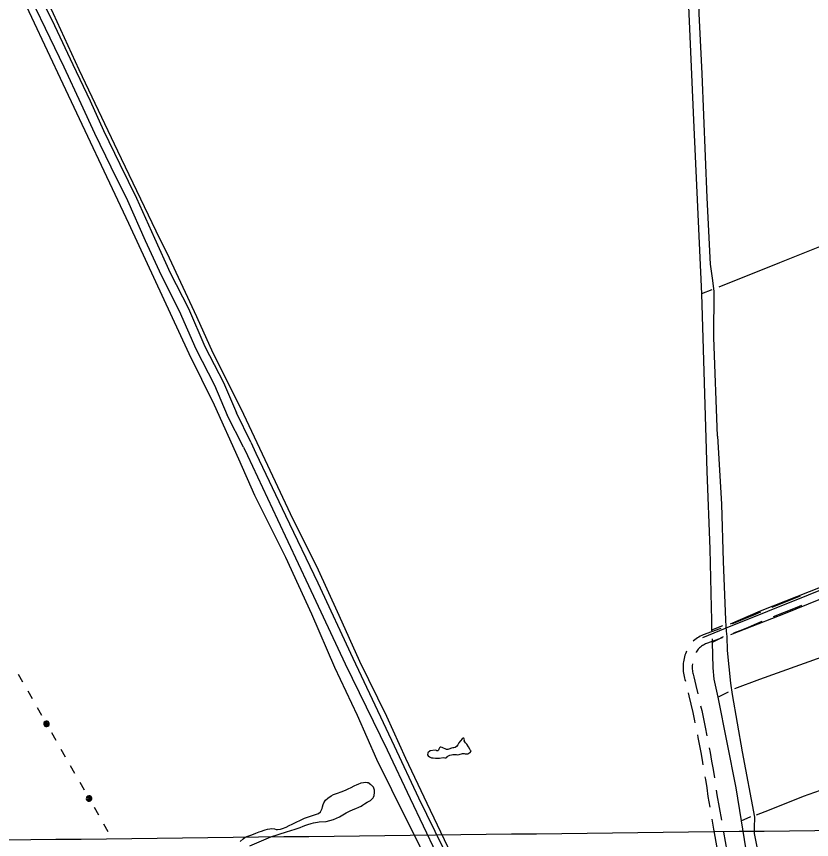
# Model space of a CAD drawing. Extents: x 3694830 to 3732949, y 415201 to 440970.
# Drawn here: x 3705896 to 3708495, y 432819 to 435508 of the extents above; entities that cross this region are included whole.
import ezdxf

# ---------------------------------------------------------------- set-up
doc = ezdxf.new("R2010")
doc.units = 0
for name, color, linetype in [('V-DTCH-CNTR', 7, 'Continuous'), ('V-GRID-MAJR', 7, 'Continuous'), ('V-ROAD-CNTR', 7, 'Continuous'), ('V-TOPO-SHOR', 7, 'Continuous'), ('V-UTIL-LINE', 7, 'Continuous')]:
    doc.layers.add(name, color=color, linetype=linetype)

msp = doc.modelspace()

# ---------------------------------------------------------------- linework, layer by layer
at = {"layer": 'V-DTCH-CNTR'}
for points in [[(3704993.724, 437698.868), (3705081.352, 437489.479), (3705156.036, 437328.629), (3705337.532, 436955.895), (3705449.484, 436736.355), (3705504.921, 436595.89900000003), (3705573.154, 436452.928), (3705667.153, 436249.951), (3705779.1520000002, 436016.348), (3705829.336, 435918.069), (3705923.35, 435711.255), (3706016.036, 435518.50200000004), (3706099.744, 435334.669), (3706225.911, 435069.148), (3706363.654, 434783.212), (3706388.1010000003, 434735.98600000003), (3706484.674, 434527.905), (3706538.035, 434408.985)], [(3706460.782, 434406.364), (3706263.771, 434831.467), (3706048.759, 435287.197), (3705895.536, 435615.27400000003), (3705869.819, 435659.939), (3705847.951, 435700.78), (3705783.549, 435845.041), (3705583.9820000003, 436270.134), (3705378.004, 436700.32300000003), (3705192.632, 437085.82800000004), (3705036.806, 437427.963), (3704911.9760000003, 437675.586)], [(3708187.4790000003, 434136.55), (3708175.144, 434459.854), (3708176.668, 434610.51300000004), (3708170.788, 434653.308), (3708164.886, 434698.868), (3708153.4250000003, 434915.759), (3708137.656, 435320.575), (3708127.737, 435518.129), (3708123.969, 435808.335), (3708117.927, 435870.477), (3708117.12, 435968.599), (3708105.224, 436070.77400000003), (3708099.62, 436247.63300000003), (3708093.724, 436460.422), (3708083.863, 436651.066), (3708073.877, 436856.91500000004), (3708066.545, 436907.99), (3708009.686, 437099.629), (3707885.252, 437441.36100000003)], [(3707472.963, 432267.251), (3707429.062, 432342.91000000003), (3707372.339, 432454.00200000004), (3707300.464, 432607.61), (3707215.173, 432795.47500000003), (3707123.3880000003, 432981.007), (3707073.691, 433080.868), (3707010.5, 433224.06200000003), (3706936.87, 433381.215), (3706861.545, 433554.88800000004), (3706776.244, 433740.393), (3706675.804, 433943.18200000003), (3706623.238, 434061.331), (3706543.2060000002, 434237.971), (3706460.782, 434406.364)], [(3706538.035, 434408.985), (3706629.8340000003, 434226.99), (3706707.554, 434060.97500000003), (3706799.8880000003, 433865.414), (3706876.481, 433712.375), (3706950.094, 433551.68200000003), (3707017.269, 433402.219), (3707106.129, 433222.006), (3707167.4590000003, 433084.362), (3707237.59, 432937.246), (3707305.392, 432796.626), (3707401.25, 432598.103), (3707514.0870000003, 432370.615), (3707539.181, 432309.18700000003), (3707660.302, 432367.048), (3707878.254, 432456.338), (3708040.6750000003, 432520.51)], [(3708187.4790000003, 434136.55), (3708200.54, 433914.928), (3708206.1720000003, 433727.522), (3708213.161, 433536.693), (3708215.154, 433515.48600000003), (3708216.342, 433499.721), (3708218.345, 433481.934), (3708218.9020000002, 433436.79600000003), (3708230.2290000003, 433329.39), (3708235.599, 433293.129), (3708268.5840000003, 433104.962), (3708308.338, 432891.473), (3708307.558, 432856.59500000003), (3708306.823, 432838.13300000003), (3708344.61, 432655.424), (3708361.478, 432572.624)]]:
    msp.add_lwpolyline(points, dxfattribs=at)
at = {"layer": 'V-GRID-MAJR'}
msp.add_spline([(3698914.333, 432737.11), (3704206.2600000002, 432798.304), (3709498.1780000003, 432860.268), (3714790.0870000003, 432923.001), (3720081.987, 432986.504), (3725373.878, 433050.776), (3730665.759, 433115.819), (3730665.7600000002, 433115.819)], degree=3, dxfattribs=at)
at = {"layer": 'V-ROAD-CNTR'}
for points in [[(3710019.4949220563, 434194.33458548), (3709971.954017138, 434214.87554439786), (3709164.880631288, 433891.27019160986), (3708212.8075354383, 433508.16095782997), (3708137.962685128, 433478.11601792)], [(3708457.9975018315, 433614.45930122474), (3708435.5210546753, 433605.48050697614), (3708365.0761694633, 433577.51079247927)], [(3708461.9934666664, 433583.750441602), (3708446.620945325, 433577.6094930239), (3708369.0662705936, 433546.81687971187)], [(3708328.2948899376, 433561.80146055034), (3708302.8285479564, 433550.9263611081), (3708276.1072958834, 433539.7776537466), (3708249.2949970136, 433528.85419833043), (3708235.911373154, 433523.53244945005)], [(3708332.362928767, 433530.9177330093), (3708314.4954520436, 433523.28763889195), (3708287.542704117, 433512.0423462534), (3708260.4970029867, 433501.0238016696), (3708239.902681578, 433492.8348531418)], [(3708198.6640377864, 433508.95232811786), (3708195.400422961, 433507.6862760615), (3708168.3227148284, 433497.44165245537), (3708140.7610960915, 433487.276524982), (3708135.9199637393, 433485.22158926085), (3708131.183206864, 433482.94221284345), (3708126.559861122, 433480.4408879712), (3708122.057179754, 433477.72169868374), (3708117.6897577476, 433474.79196352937), (3708113.4670843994, 433471.65964641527), (3708109.396937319, 433468.3304718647), (3708108.3859830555, 433467.42064294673)], [(3708202.6211029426, 433478.3428088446), (3708178.8212851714, 433469.33834754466), (3708151.8189039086, 433459.379475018), (3708148.2920362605, 433457.8824107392), (3708144.832793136, 433456.2177871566), (3708141.460138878, 433454.39311202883), (3708138.176820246, 433452.4103013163), (3708134.9922422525, 433450.2740364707), (3708131.910915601, 433447.9883535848), (3708128.939062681, 433445.5575281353), (3708126.772382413, 433443.60758001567), (3708124.803125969, 433441.11252210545), (3708122.377697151, 433437.7597744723), (3708120.0968527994, 433434.3077091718), (3708117.9607339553, 433430.7608148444), (3708117.766017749, 433430.4041049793)], [(3708086.224077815, 433434.44997556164), (3708084.7777017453, 433431.17102222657), (3708082.8044402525, 433426.14446971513), (3708081.0462054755, 433421.03516633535), (3708079.505014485, 433415.8627845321), (3708078.179861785, 433410.6244672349), (3708077.0792232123, 433405.3375521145), (3708076.1996543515, 433400.01033067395), (3708075.545923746, 433394.64792694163), (3708075.1191495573, 433389.2640064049), (3708074.9177082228, 433383.87148977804), (3708074.942639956, 433378.46583681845), (3708075.198651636, 433373.0692012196), (3708075.6782673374, 433367.69727912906), (3708076.382398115, 433362.3438475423), (3708077.3123088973, 433357.02262847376), (3708078.465915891, 433351.74300668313), (3708079.8421658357, 433346.52118590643), (3708081.214089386, 433342.07779171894), (3708082.494714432, 433336.88640986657)], [(3708105.5204442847, 433392.61701914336), (3708105.402076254, 433391.64607305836), (3708105.074850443, 433387.51799359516), (3708104.9202917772, 433383.380510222), (3708104.9393600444, 433379.24616318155), (3708105.135348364, 433375.1147987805), (3708105.5037326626, 433370.988720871), (3708106.043601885, 433366.8841524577), (3708106.755691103, 433362.80937152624), (3708107.6380841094, 433358.7709933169), (3708108.691834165, 433354.7728140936), (3708110.133910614, 433350.10220828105), (3708116.943576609, 433322.4972691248), (3708123.463326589, 433295.2104990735), (3708123.5522954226, 433294.8254624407)], [(3708091.9471064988, 433298.02198154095), (3708094.258673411, 433288.3475009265), (3708100.524668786, 433261.22971518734), (3708106.5915888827, 433234.0645351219), (3708112.45833492, 433206.8533916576), (3708113.7909160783, 433200.44486856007)], [(3708132.4687702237, 433255.83407990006), (3708135.894411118, 433240.4954648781), (3708141.8076650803, 433213.06860834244), (3708147.5192315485, 433185.6010838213), (3708153.0258971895, 433158.0928543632), (3708153.0474191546, 433157.98112824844)], [(3708121.7974974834, 433161.2560108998), (3708123.5881028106, 433152.3111456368), (3708128.8531949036, 433124.978684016), (3708133.9138646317, 433097.6086379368), (3708138.7705852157, 433070.2024306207), (3708140.004198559, 433062.933187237)], [(3708160.5249178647, 433118.68752797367), (3708163.4341353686, 433102.95336206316), (3708168.3294147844, 433075.32956937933), (3708173.023775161, 433047.6673782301), (3708177.487360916, 433020.14143379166)], [(3708146.5550559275, 433023.47414720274), (3708147.883484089, 433015.28202504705), (3708152.134474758, 432987.77409151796), (3708156.2193987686, 432959.9769024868), (3708162.3918158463, 432924.743749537)], [(3708183.5111975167, 432980.5982798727), (3708185.8406012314, 432964.74709751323), (3708200.331792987, 432882.0290360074)], [(3708169.2941562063, 432885.3440766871), (3708174.914341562, 432853.2631515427), (3708186.464228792, 432786.8294771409)], [(3708207.213738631, 432842.62569879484), (3708222.995011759, 432751.8535605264), (3708224.332164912, 432744.1018837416)]]:
    msp.add_lwpolyline(points, dxfattribs=at)
at = {"layer": 'V-TOPO-SHOR'}
for p, q in [((3708168.8710000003, 434615.276), (3708134.877, 434601.817)), ((3706661.787, 434117.875), (3706614.9020000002, 434213.569)), ((3706637.846, 434101.327), (3706585.3000000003, 434205.347)), ((3708204.079, 433516.789), (3708168.411, 433503.18200000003)), ((3708188.985, 433284.36100000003), (3708223.643, 433301.57)), ((3708264.626, 432880.455), (3708296.865, 432894.068))]:
    msp.add_line(p, q, dxfattribs=at)
for points in [[(3708045.154, 436752.565), (3708048.832, 436726.324), (3708054.572, 436617.651), (3708055.736, 436595.658), (3708065.554, 436253.969), (3708086.519, 435692.832), (3708108.736, 435169.072), (3708134.877, 434601.817), (3708152.438, 434021.121)], [(3705926.463, 435601.534), (3705990.455, 435470.318), (3706050.611, 435343.39400000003), (3706106.916, 435224.104), (3706151.202, 435127.233), (3706204.133, 435017.489), (3706258.9760000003, 434906.795), (3706317.234, 434776.04000000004), (3706368.741, 434662.94800000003), (3706428.3850000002, 434546.056), (3706482.3170000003, 434421.978), (3706543.4, 434303.659), (3706585.3000000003, 434205.347)], [(3705956.0670000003, 435609.755), (3706020.059, 435478.541), (3706080.2120000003, 435351.616), (3706136.52, 435232.324), (3706180.804, 435135.456), (3706233.735, 435025.712), (3706288.58, 434915.018), (3706346.835, 434784.26300000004), (3706398.343, 434671.168), (3706457.986, 434554.279), (3706511.921, 434430.199), (3706573.002, 434311.88), (3706614.9020000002, 434213.569)], [(3709695, 435211.48600000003), (3709317.298, 435068.867), (3708880.236, 434899.17600000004), (3708390.651, 434703.076), (3708191.416, 434624.202)], [(3706661.787, 434117.875), (3706678.931, 434081.435), (3706775.754, 433878.18700000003), (3706881.185, 433658.15), (3706995.181, 433411.032), (3707130.81, 433124.869), (3707210.6180000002, 432954.592), (3707342.88, 432683.98600000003), (3707511.744, 432334.712)], [(3706637.846, 434101.327), (3706651.045, 434073.681), (3706749.661, 433864.572), (3706850.873, 433648.993), (3706970.683, 433392.567), (3707107.747, 433112.454), (3707182.96, 432952.892), (3707310.794, 432685.331), (3707434.215, 432423.642), (3707489.202, 432301.706), (3707492.62, 432298.66500000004), (3707496.646, 432296.629), (3707499.0670000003, 432295.81200000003), (3707502.901, 432295.79600000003), (3707505.727, 432296.189), (3707509.774, 432298.39), (3707513.823, 432301.19800000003), (3707517.274, 432306.029), (3707517.691, 432309.458), (3707517.72, 432316.321), (3707516.536, 432322.784), (3707511.744, 432334.712)], [(3708152.438, 434021.121), (3708162.3030000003, 433768.799), (3708166.365, 433577.616), (3708168.093, 433538.09), (3708168.411, 433503.18200000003), (3708168.4450000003, 433499.487)], [(3708997.433, 433832.011), (3708900.278, 433793.42600000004), (3708728.285, 433725.457), (3708528.193, 433644.565), (3708326.735, 433565.044), (3708228.736, 433522.879)], [(3709037.739, 433809.188), (3708858.619, 433739.449), (3708628.377, 433647.003), (3708409.096, 433557.26300000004), (3708229.5700000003, 433487.949)], [(3708244.223, 433312.329), (3708325.4250000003, 433342.385), (3708530.048, 433415.36100000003), (3708805.091, 433530.324), (3709041.108, 433614.028), (3709308.549, 433717.114), (3709351.679, 433738.501)], [(3708170.215, 433474.667), (3708170.389, 433462.809), (3708170.987, 433422.275), (3708172.248, 433380.45300000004), (3708175.8200000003, 433342.762), (3708188.985, 433284.36100000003), (3708247.437, 432987.329), (3708264.626, 432880.455), (3708293.06, 432703.661), (3708304.4020000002, 432651.24), (3708311.2320000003, 432628.702), (3708318.5130000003, 432602.488), (3708319.836, 432582.724), (3708319.807, 432572.155), (3708317.937, 432561.58900000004), (3708316.088, 432557.458), (3708310.548, 432547.825), (3708304.091, 432539.571), (3708297.6410000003, 432534.074), (3708281.54, 432528.145)], [(3708205.594, 433481.172), (3708187.086, 433471.64), (3708170.389, 433462.809)], [(3708315.379, 432899.499), (3708357.22, 432915.826), (3708469.024, 432960.048), (3708523.892, 432979.764), (3708585.611, 432999.462), (3708658.327, 433031.462), (3708742.0100000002, 433065.485), (3708823.6210000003, 433092.664), (3708891.531, 433121.25), (3708959.432, 433146.412), (3709071.2260000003, 433187.21), (3709198.798, 433234.816), (3709286.586, 433266.087), (3709402.509, 433313.039), (3709473.841, 433339.561), (3709541.046, 433361.298), (3709566.42, 433370.135), (3709571.225, 433372.86100000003), (3709576.038, 433379.016), (3709572.65, 433392.729)], [(3707374.54, 433100.762), (3707379.593, 433103.764), (3707381.827, 433107.18200000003), (3707380.629, 433110.211), (3707378.028, 433114.658), (3707373.821, 433121.531), (3707368.216, 433130.827), (3707364.204, 433135.07800000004), (3707361.191, 433138.115), (3707359.795, 433141.548), (3707360.415, 433145.175), (3707360.024, 433147.99700000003), (3707358.824, 433150.424), (3707356.606, 433150.231), (3707353.372, 433148.228), (3707342.4280000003, 433134.767), (3707338.571, 433128.73600000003), (3707334.92, 433123.306), (3707330.469, 433119.69800000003), (3707326.23, 433118.506), (3707322.802, 433118.117), (3707318.5640000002, 433117.32800000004), (3707309.2770000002, 433113.941), (3707306.0470000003, 433112.946), (3707301.412, 433113.57), (3707287.525, 433119.27400000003), (3707283.298, 433120.70300000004), (3707280.877, 433120.31), (3707278.448, 433118.102), (3707277.221, 433114.279), (3707275.597, 433111.26), (3707273.166, 433108.651), (3707270.545, 433108.25800000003), (3707269.1380000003, 433109.271), (3707264.909, 433110.5), (3707247.968, 433108.958), (3707240.681, 433102.337), (3707239.647, 433096.091), (3707241.645, 433091.849), (3707245.864, 433088.605), (3707252.711, 433086.358), (3707258.554, 433085.73), (3707265.605, 433084.691), (3707273.0640000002, 433084.255), (3707278.911, 433084.634), (3707291.217, 433086.80100000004), (3707296.4560000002, 433085.771), (3707299.481, 433085.95900000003), (3707302.913, 433087.356), (3707303.731, 433089.973), (3707307.773, 433092.576), (3707313.024, 433094.571), (3707318.271, 433095.759), (3707322.511, 433096.951), (3707334.404, 433096.699), (3707338.6350000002, 433096.074), (3707343.2770000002, 433097.264), (3707346.102, 433097.858), (3707351.148, 433099.04600000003), (3707353.972, 433099.64), (3707356.395, 433100.234), (3707359.215, 433100.221), (3707362.639, 433099.4), (3707366.066, 433098.782), (3707368.0810000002, 433098.773), (3707371.7120000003, 433099.36100000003), (3707374.54, 433100.762)], [(3707012.632, 433000.136), (3707022.671, 433004.10000000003), (3707030.495, 433005.67100000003), (3707037.312, 433006.044), (3707042.1210000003, 433005.62200000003), (3707045.728, 433005.006), (3707049.326, 433002.98600000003), (3707051.866, 432999.038)], [(3706758.846, 432852.856), (3706765.948, 432854.447), (3706777.927, 432858.854), (3706787.68, 432864.288), (3706797.432, 432869.516), (3706838.058, 432889.009), (3706883.735, 432903.816), (3706890.041, 432909.264), (3706892.492, 432913.712), (3706894.954, 432920.393), (3706896.193, 432925.86100000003), (3706898.251, 432933.352), (3706900.912, 432939.017), (3706906.218, 432947.50800000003), (3706913.748, 432954.572), (3706925.131, 432961.619), (3706932.852, 432965.844), (3706945.238, 432970.859), (3706957.623, 432975.064), (3706971.631, 432980.071), (3706980.3680000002, 432984.495), (3706989.713, 432989.117), (3706999.666, 432993.94), (3707009.824, 432999.169), (3707012.632, 433000.136)], [(3706885.848, 432876.643), (3706908.764, 432878.169), (3706932.1010000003, 432884.14900000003), (3706941.849, 432888.366), (3706951.6, 432893.189), (3706962.98, 432900.033), (3706974.156, 432906.069), (3706985.127, 432911.699), (3706997.11, 432916.917), (3707005.235, 432920.534), (3707015.186, 432924.949), (3707022.294, 432928.16500000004), (3707027.578, 432931.181), (3707033.677, 432935.212), (3707042.416, 432940.647), (3707048.5130000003, 432944.27), (3707052.984, 432946.88800000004), (3707058.069, 432950.717), (3707062.343, 432954.754), (3707063.568, 432956.775), (3707064.809, 432962.446), (3707066.6750000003, 432972.574), (3707066.507, 432980.481), (3707064.506, 432986.572), (3707062.6950000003, 432990.227), (3707060.6780000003, 432992.466), (3707056.236, 432996.742), (3707051.866, 432999.038)], [(3706658.6720000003, 432797.734), (3706727.114, 432827.64900000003), (3706778.877, 432843.851), (3706807.295, 432852.651), (3706823.333, 432858.461), (3706833.082, 432862.473), (3706841.612, 432866.086), (3706848.716, 432868.28500000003), (3706858.866, 432871.689), (3706866.577, 432873.481), (3706873.272, 432874.466), (3706879.764, 432875.859), (3706885.848, 432876.643)], [(3706627.313, 432812.463), (3706637.08, 432821.13800000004), (3706643.589, 432826.381), (3706652.929, 432830.193), (3706662.674, 432833.396), (3706670.593, 432836.607), (3706678.714, 432839.208), (3706689.681, 432843.824), (3706697.193, 432846.63), (3706705.719, 432849.431), (3706709.575, 432850.632), (3706717.083, 432852.424), (3706723.7800000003, 432854.017), (3706731.286, 432855), (3706739.791, 432853.341), (3706745.259, 432852.10000000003), (3706749.72, 432851.881), (3706758.846, 432852.856)]]:
    msp.add_lwpolyline(points, dxfattribs=at)
at = {"layer": 'V-UTIL-LINE'}
for points in [[(3705902.238, 433359.042), (3705916.416, 433333.897)], [(3705933.096, 433304.316), (3705947.255, 433279.48)], [(3705963.914, 433250.261), (3705978.073, 433225.424)], [(3705994.315, 433196.936), (3705995.56, 433199.53), (3705993.264, 433199.151), (3705992.139, 433196.646), (3705993.862, 433194.279), (3705996.89, 433195.82), (3705998.238, 433200.31), (3705994.772, 433202.799), (3705990.059, 433201.601), (3705988.631, 433197.251), (3705989.949, 433192.979), (3705994.46, 433191.27), (3705999.395, 433193.712), (3706002.134, 433201.393), (3705999.833, 433204.04600000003), (3705996.6920000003, 433205.616), (3705993.1890000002, 433205.865), (3705989.8570000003, 433204.754), (3705987.205, 433202.454), (3705985.634, 433199.313), (3705985.386, 433195.81), (3705986.4960000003, 433192.478), (3705988.7970000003, 433189.826), (3705991.938, 433188.255), (3705995.441, 433188.007), (3705998.772, 433189.117), (3706001.4250000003, 433191.418), (3706002.995, 433194.559), (3706003.244, 433198.06200000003), (3706002.134, 433201.393)], [(3706010.557, 433168.447), (3706024.716, 433143.61100000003)], [(3706041.3740000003, 433114.392), (3706055.534, 433089.556)], [(3706072.1920000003, 433060.337), (3706086.3510000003, 433035.5)], [(3706103.0100000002, 433006.281), (3706117.169, 432981.445)], [(3706133.411, 432952.957), (3706134.656, 432955.55), (3706132.36, 432955.172), (3706131.235, 432952.667), (3706132.958, 432950.299), (3706135.986, 432951.84), (3706137.3340000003, 432956.33), (3706133.8680000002, 432958.82), (3706129.1550000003, 432957.62200000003), (3706127.727, 432953.272), (3706129.045, 432949), (3706133.556, 432947.291), (3706138.491, 432949.732), (3706141.23, 432957.414), (3706138.929, 432960.067), (3706135.788, 432961.637), (3706132.285, 432961.886), (3706128.953, 432960.775), (3706126.301, 432958.474), (3706124.73, 432955.333), (3706124.4820000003, 432951.83), (3706125.592, 432948.499), (3706127.893, 432945.846), (3706131.034, 432944.276), (3706134.537, 432944.027), (3706137.8680000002, 432945.13800000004), (3706140.521, 432947.439), (3706142.091, 432950.58), (3706142.34, 432954.083), (3706141.23, 432957.414)], [(3706149.653, 432924.468), (3706163.812, 432899.632)], [(3706180.47, 432870.413), (3706194.63, 432845.576)]]:
    msp.add_lwpolyline(points, dxfattribs=at)

doc.saveas('drawing.dxf')
